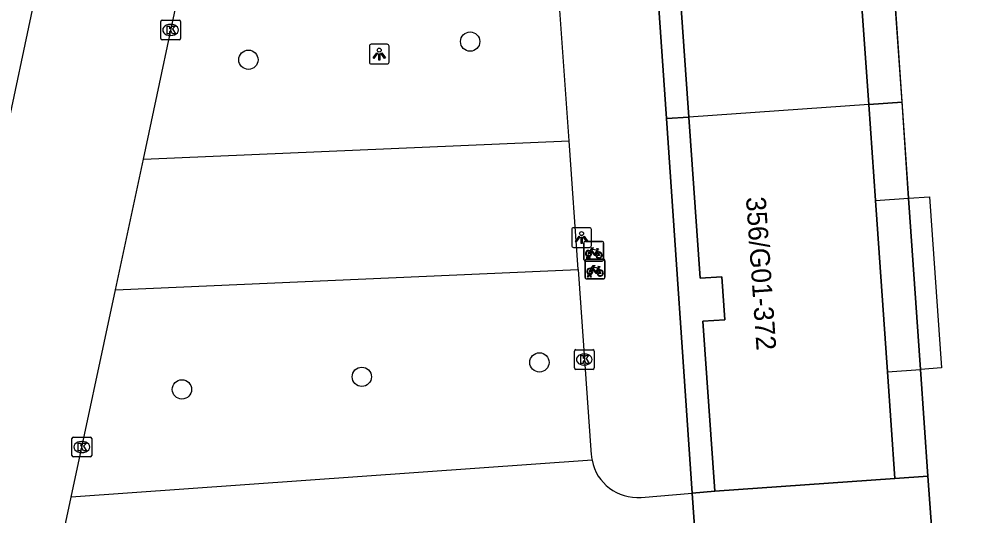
# Model space of a CAD drawing. Extents: x 161253 to 161848, y 384872 to 385383.
# Drawn here: x 161705.15 to 161752.96, y 385039.74 to 385064.9 of the extents above; entities that cross this region are included whole.
import ezdxf

# ---------------------------------------------------------------- set-up
doc = ezdxf.new("R2010")
doc.units = 0
for name, color, linetype in [('IMGEO_Boom', 7, 'Continuous'), ('IMGEO_Fietsenrek', 7, 'Continuous'), ('IMGEO_Kolk', 7, 'Continuous'), ('IMGEO_Lichtpunt', 7, 'Continuous'), ('IMGEO_Pand', 7, 'Continuous'), ('IMGEO_Pand_nummerreeks', 7, 'Continuous'), ('IMGEO_Pand_overbouw', 7, 'Continuous'), ('IMGEO_Rijbaan_lokaal_open', 7, 'Continuous'), ('IMGEO_Voetpad_open', 7, 'Continuous')]:
    doc.layers.add(name, color=color, linetype=linetype)

msp = doc.modelspace()

# ---------------------------------------------------------------- linework, layer by layer
at = {"layer": 'IMGEO_Boom'}
for centre in [(161728.021, 385063.749), (161716.786, 385062.828), (161731.533, 385047.481), (161722.532, 385046.752), (161713.416, 385046.112)]:
    msp.add_circle(centre, 0.489, dxfattribs=at)
at = {"layer": 'IMGEO_Fietsenrek'}
for p, q in [((161733.785, 385052.695), (161733.785, 385053.536)), ((161733.785, 385053.536), (161733.785, 385052.695)), ((161733.86, 385053.62), (161734.701, 385053.62)), ((161734.701, 385053.62), (161733.86, 385053.62)), ((161734.472, 385053.169), (161734.508, 385053.074)), ((161734.785, 385053.545), (161734.785, 385052.704)), ((161734.785, 385052.704), (161734.785, 385053.545)), ((161733.912, 385052.704), (161733.951, 385052.864)), ((161733.946, 385052.704), (161733.912, 385052.704)), ((161733.924, 385052.712), (161734.765, 385052.712)), ((161734.765, 385052.712), (161733.924, 385052.712)), ((161733.981, 385052.852), (161733.946, 385052.704)), ((161734.023, 385052.876), (161734.022, 385052.88)), ((161734.064, 385052.704), (161734.03, 385052.846)), ((161734.054, 385052.887), (161734.055, 385052.88)), ((161734.062, 385052.85), (161734.097, 385052.704)), ((161734.097, 385052.704), (161734.064, 385052.704)), ((161733.849, 385051.787), (161733.849, 385052.628)), ((161733.849, 385052.628), (161733.849, 385051.787)), ((161734.71, 385052.62), (161733.869, 385052.62)), ((161733.869, 385052.62), (161734.71, 385052.62)), ((161734.536, 385052.261), (161734.572, 385052.166)), ((161734.849, 385052.637), (161734.849, 385051.796)), ((161734.849, 385051.796), (161734.849, 385052.637)), ((161733.976, 385051.796), (161734.015, 385051.956)), ((161734.01, 385051.796), (161733.976, 385051.796)), ((161734.045, 385051.944), (161734.01, 385051.796)), ((161734.087, 385051.968), (161734.086, 385051.972)), ((161734.128, 385051.796), (161734.094, 385051.938)), ((161734.118, 385051.979), (161734.119, 385051.972)), ((161734.126, 385051.942), (161734.161, 385051.796)), ((161734.161, 385051.796), (161734.128, 385051.796)), ((161734.774, 385051.712), (161733.933, 385051.712)), ((161733.933, 385051.712), (161734.774, 385051.712))]:
    msp.add_line(p, q, dxfattribs=at)
for points in [[(161734.098, 385053.146), (161734.193, 385053.31), (161734.279, 385053.296), (161734.281, 385053.287), (161734.225, 385053.276), (161734.198, 385053.231), (161734.454, 385053.19)], [(161734.441, 385053.165), (161734.184, 385053.206), (161734.167, 385053.177), (161734.334, 385052.957), (161734.441, 385053.165)], [(161734.454, 385053.19), (161734.479, 385053.239), (161734.473, 385053.243), (161734.45, 385053.247), (161734.438, 385053.254), (161734.437, 385053.257), (161734.439, 385053.262), (161734.534, 385053.247), (161734.536, 385053.237), (161734.526, 385053.224), (161734.514, 385053.218), (161734.5, 385053.224), (161734.472, 385053.169)], [(161734.119, 385053.094), (161734.067, 385053.004), (161734.027, 385052.979), (161734.028, 385053.026), (161734.083, 385053.12)], [(161734.394, 385052.902), (161734.344, 385052.902), (161734.153, 385053.153), (161734.134, 385053.121)], [(161734.489, 385053.067), (161734.459, 385053.144), (161734.35, 385052.926), (161734.393, 385052.926)], [(161734.423, 385052.926), (161734.543, 385052.925), (161734.499, 385053.039)], [(161734.519, 385053.046), (161734.574, 385052.901), (161734.424, 385052.901)], [(161734.183, 385052.186), (161734.131, 385052.096), (161734.091, 385052.071), (161734.092, 385052.118), (161734.147, 385052.212)], [(161734.162, 385052.238), (161734.257, 385052.402), (161734.343, 385052.388), (161734.345, 385052.379), (161734.289, 385052.368), (161734.262, 385052.323), (161734.518, 385052.282)], [(161734.458, 385051.994), (161734.408, 385051.994), (161734.217, 385052.245), (161734.198, 385052.213)], [(161734.505, 385052.257), (161734.248, 385052.298), (161734.231, 385052.269), (161734.398, 385052.049), (161734.505, 385052.257)], [(161734.553, 385052.159), (161734.523, 385052.236), (161734.414, 385052.018), (161734.457, 385052.018)], [(161734.518, 385052.282), (161734.543, 385052.331), (161734.537, 385052.335), (161734.514, 385052.339), (161734.502, 385052.346), (161734.501, 385052.349), (161734.503, 385052.354), (161734.598, 385052.339), (161734.6, 385052.329), (161734.59, 385052.316), (161734.578, 385052.31), (161734.564, 385052.316), (161734.536, 385052.261)], [(161734.487, 385052.018), (161734.607, 385052.017), (161734.563, 385052.131)], [(161734.583, 385052.138), (161734.638, 385051.993), (161734.488, 385051.993)]]:
    msp.add_lwpolyline(points, dxfattribs=at)
for centre, radius, start, end in [((161733.863, 385053.542), 0.0779, 92.4484, 184.2845), ((161733.863, 385053.542), 0.0779, 92.4484, 184.2845), ((161734.707, 385053.542), 0.0779, 2.4484, 94.2845), ((161734.707, 385053.542), 0.0779, 2.4484, 94.2845), ((161733.863, 385052.698), 0.0779, 182.4484, 274.2845), ((161733.863, 385052.698), 0.0779, 182.4484, 274.2845), ((161733.927, 385052.634), 0.0779, 92.4484, 184.2845), ((161733.927, 385052.634), 0.0779, 92.4484, 184.2845), ((161734.025, 385053.005), 0.159, 62.6766, 242.1369), ((161734.025, 385053.005), 0.129, 63.3192, 238.903), ((161734.005, 385052.876), 0.0499, 12.8025, 158.6934), ((161734.025, 385053.005), 0.159, 253.9967, 271.7867), ((161734.005, 385052.876), 0.0174, 12.8025, 163.4502), ((161734.025, 385053.005), 0.129, 253.415, 269.0204), ((161734.025, 385053.005), 0.129, 283.6043, 43.4302), ((161734.025, 385053.005), 0.159, 283.5766, 46.6042), ((161734.552, 385052.921), 0.159, 113.3408, 178.3217), ((161734.552, 385052.921), 0.159, 187.0065, 105.7708), ((161734.552, 385052.921), 0.129, 113.923, 177.9556), ((161734.552, 385052.921), 0.129, 188.6715, 104.5883), ((161734.707, 385052.698), 0.0779, 272.4484, 4.2845), ((161734.707, 385052.698), 0.0779, 272.4484, 4.2845), ((161734.771, 385052.634), 0.0779, 2.4484, 94.2845), ((161734.771, 385052.634), 0.0779, 2.4484, 94.2845), ((161734.089, 385052.097), 0.159, 62.6766, 242.1369), ((161734.089, 385052.097), 0.129, 63.3192, 238.903), ((161734.089, 385052.097), 0.159, 283.5766, 46.6042), ((161733.927, 385051.79), 0.0779, 182.4484, 274.2845), ((161733.927, 385051.79), 0.0779, 182.4484, 274.2845), ((161734.069, 385051.968), 0.0499, 12.8025, 158.6934), ((161734.089, 385052.097), 0.159, 253.9967, 271.7867), ((161734.069, 385051.968), 0.0174, 12.8025, 163.4502), ((161734.089, 385052.097), 0.129, 253.415, 269.0204), ((161734.089, 385052.097), 0.129, 283.6043, 43.4302), ((161734.616, 385052.013), 0.159, 113.3408, 178.3217), ((161734.616, 385052.013), 0.159, 187.0065, 105.7708), ((161734.616, 385052.013), 0.129, 113.923, 177.9556), ((161734.616, 385052.013), 0.129, 188.6715, 104.5883), ((161734.771, 385051.79), 0.0779, 272.4484, 4.2845), ((161734.771, 385051.79), 0.0779, 272.4484, 4.2845)]:
    msp.add_arc(centre, radius, start, end, dxfattribs=at)
at = {"layer": 'IMGEO_Kolk'}
for p, q in [((161712.34, 385063.914), (161712.34, 385064.766)), ((161712.415, 385064.84), (161713.267, 385064.84)), ((161713.341, 385064.766), (161713.341, 385063.914)), ((161712.828, 385064.62), (161712.853, 385064.62)), ((161713.267, 385063.84), (161712.415, 385063.84)), ((161712.851, 385064.06), (161712.826, 385064.06)), ((161733.305, 385047.201), (161733.305, 385048.053)), ((161733.38, 385048.127), (161734.232, 385048.127)), ((161734.306, 385048.053), (161734.306, 385047.201)), ((161733.793, 385047.907), (161733.818, 385047.907)), ((161734.232, 385047.127), (161733.38, 385047.127)), ((161733.816, 385047.347), (161733.791, 385047.347)), ((161707.84, 385042.764), (161707.84, 385043.616)), ((161707.915, 385043.69), (161708.767, 385043.69)), ((161708.841, 385043.616), (161708.841, 385042.764)), ((161708.328, 385043.47), (161708.353, 385043.47)), ((161708.767, 385042.69), (161707.915, 385042.69)), ((161708.351, 385042.91), (161708.326, 385042.91))]:
    msp.add_line(p, q, dxfattribs=at)
for points in [[(161712.34, 385063.914), (161712.34, 385064.766)], [(161712.415, 385064.84), (161713.267, 385064.84)], [(161713.341, 385064.766), (161713.341, 385063.914)], [(161712.661, 385064.54), (161712.784, 385064.54), (161712.784, 385064.389), (161712.914, 385064.54), (161713.078, 385064.54), (161712.932, 385064.389), (161713.085, 385064.14), (161712.933, 385064.14), (161712.848, 385064.304), (161712.784, 385064.237), (161712.784, 385064.14), (161712.661, 385064.14), (161712.661, 385064.54)], [(161713.267, 385063.84), (161712.415, 385063.84)], [(161733.305, 385047.201), (161733.305, 385048.053)], [(161733.38, 385048.127), (161734.232, 385048.127)], [(161734.306, 385048.053), (161734.306, 385047.201)], [(161733.626, 385047.827), (161733.749, 385047.827), (161733.749, 385047.676), (161733.879, 385047.827), (161734.043, 385047.827), (161733.897, 385047.676), (161734.05, 385047.427), (161733.898, 385047.427), (161733.813, 385047.591), (161733.749, 385047.524), (161733.749, 385047.427), (161733.626, 385047.427), (161733.626, 385047.827)], [(161734.232, 385047.127), (161733.38, 385047.127)], [(161707.84, 385042.764), (161707.84, 385043.616)], [(161707.915, 385043.69), (161708.767, 385043.69)], [(161708.841, 385043.616), (161708.841, 385042.764)], [(161708.161, 385043.39), (161708.284, 385043.39), (161708.284, 385043.239), (161708.414, 385043.39), (161708.578, 385043.39), (161708.432, 385043.239), (161708.585, 385042.99), (161708.433, 385042.99), (161708.348, 385043.154), (161708.284, 385043.087), (161708.284, 385042.99), (161708.161, 385042.99), (161708.161, 385043.39)], [(161708.767, 385042.69), (161707.915, 385042.69)]]:
    msp.add_lwpolyline(points, dxfattribs=at)
for centre, start, end in [((161712.417, 385064.764), 91.552, 178.448), ((161712.417, 385064.764), 91.552, 178.448), ((161713.265, 385064.764), 1.552, 88.448), ((161713.265, 385064.764), 1.552, 88.448), ((161712.417, 385063.916), 181.552, 268.448), ((161712.417, 385063.916), 181.552, 268.448), ((161713.265, 385063.916), 271.552, 358.448), ((161713.265, 385063.916), 271.552, 358.448), ((161733.382, 385048.051), 91.552, 178.448), ((161733.382, 385048.051), 91.552, 178.448), ((161734.23, 385048.051), 1.552, 88.448), ((161734.23, 385048.051), 1.552, 88.448), ((161733.382, 385047.203), 181.552, 268.448), ((161733.382, 385047.203), 181.552, 268.448), ((161734.23, 385047.203), 271.552, 358.448), ((161734.23, 385047.203), 271.552, 358.448), ((161707.917, 385043.614), 91.552, 178.448), ((161707.917, 385043.614), 91.552, 178.448), ((161708.765, 385043.614), 1.552, 88.448), ((161708.765, 385043.614), 1.552, 88.448), ((161707.917, 385042.766), 181.552, 268.448), ((161707.917, 385042.766), 181.552, 268.448), ((161708.765, 385042.766), 271.552, 358.448), ((161708.765, 385042.766), 271.552, 358.448)]:
    msp.add_arc(centre, 0.0765, start, end, dxfattribs=at)
for centre, major_axis, ratio, start_param, end_param in [((161712.827, 385064.34), (-0.387, 0.002), 0.722429, 4.712389, 7.853982), ((161712.852, 385064.34), (-0.39, 0.002), 0.717154, 1.570796, 4.712389), ((161733.792, 385047.627), (-0.387, 0.002), 0.722429, 4.712389, 7.853982), ((161733.817, 385047.627), (-0.39, 0.002), 0.717154, 1.570796, 4.712389), ((161708.327, 385043.19), (-0.387, 0.002), 0.722429, 4.712389, 7.853982), ((161708.352, 385043.19), (-0.39, 0.002), 0.717154, 1.570796, 4.712389)]:
    msp.add_ellipse(centre, major_axis=major_axis, ratio=ratio, start_param=start_param, end_param=end_param, dxfattribs=at)
at = {"layer": 'IMGEO_Lichtpunt'}
for p, q in [((161722.915, 385063.52), (161722.915, 385062.713)), ((161722.915, 385063.52), (161722.915, 385062.713)), ((161723.817, 385063.615), (161723.009, 385063.615)), ((161723.817, 385063.615), (161723.009, 385063.615)), ((161723.911, 385062.713), (161723.911, 385063.52)), ((161723.911, 385062.713), (161723.911, 385063.52)), ((161723.009, 385062.619), (161723.817, 385062.619)), ((161723.009, 385062.619), (161723.817, 385062.619)), ((161733.169, 385054.217), (161733.169, 385053.41)), ((161733.169, 385054.217), (161733.169, 385053.41)), ((161734.071, 385054.312), (161733.263, 385054.312)), ((161734.071, 385054.312), (161733.263, 385054.312)), ((161734.165, 385053.41), (161734.165, 385054.217)), ((161734.165, 385053.41), (161734.165, 385054.217)), ((161733.263, 385053.316), (161734.071, 385053.316)), ((161733.263, 385053.316), (161734.071, 385053.316))]:
    msp.add_line(p, q, dxfattribs=at)
for points in [[(161723.289, 385063.184), (161723.328, 385063.156), (161723.14, 385062.894), (161723.102, 385062.921), (161723.289, 385063.184)], [(161723.391, 385063.136), (161723.438, 385063.136), (161723.438, 385062.814), (161723.391, 385062.814), (161723.391, 385063.136)], [(161723.501, 385063.156), (161723.539, 385063.183), (161723.726, 385062.921), (161723.687, 385062.893), (161723.501, 385063.156)], [(161733.543, 385053.881), (161733.582, 385053.853), (161733.394, 385053.591), (161733.356, 385053.618), (161733.543, 385053.881)], [(161733.645, 385053.833), (161733.692, 385053.833), (161733.692, 385053.511), (161733.645, 385053.511), (161733.645, 385053.833)], [(161733.755, 385053.853), (161733.793, 385053.88), (161733.98, 385053.618), (161733.941, 385053.59), (161733.755, 385053.853)]]:
    msp.add_lwpolyline(points, dxfattribs=at)
for centre in [(161723.414, 385063.318), (161733.668, 385054.015)]:
    msp.add_circle(centre, 0.0994, dxfattribs=at)
for centre, start, end in [((161723.009, 385063.52), 90, 180), ((161723.009, 385063.52), 90, 180), ((161723.817, 385063.52), 0, 90), ((161723.817, 385063.52), 0, 90), ((161723.009, 385062.713), 180, 270), ((161723.009, 385062.713), 180, 270), ((161723.817, 385062.713), 270, 0), ((161723.817, 385062.713), 270, 360), ((161733.263, 385054.217), 90, 180), ((161733.263, 385054.217), 90, 180), ((161734.071, 385054.217), 0, 90), ((161734.071, 385054.217), 0, 90), ((161733.263, 385053.41), 180, 270), ((161733.263, 385053.41), 180, 270), ((161734.071, 385053.41), 270, 0), ((161734.071, 385053.41), 270, 360)]:
    msp.add_arc(centre, 0.0946, start, end, dxfattribs=at)
at = {"layer": 'IMGEO_Pand'}
for points in [[(161737.87, 385078.421), (161738.443, 385070.205), (161739.46, 385070.276), (161739.606, 385068.174), (161738.531, 385068.099), (161739.101, 385059.923)], [(161748.22, 385060.558), (161747.874, 385065.514)], [(161748.22, 385060.558), (161739.101, 385059.923)], [(161748.559, 385055.688), (161748.22, 385060.558)], [(161739.101, 385059.923), (161739.671, 385051.745), (161740.776, 385051.823), (161740.928, 385049.648), (161739.813, 385049.57), (161740.414, 385040.955)], [(161749.165, 385047.009), (161748.559, 385055.688)], [(161749.543, 385041.591), (161749.165, 385047.009)], [(161740.414, 385040.955), (161749.543, 385041.591)]]:
    msp.add_lwpolyline(points, dxfattribs=at)
at = {"layer": 'IMGEO_Pand_overbouw'}
for points in [[(161748.97, 385074.332), (161748.637, 385079.171), (161746.929, 385079.053), (161747.267, 385074.213), (161747.874, 385065.514), (161748.22, 385060.558), (161749.908, 385060.676), (161749.568, 385065.633)], [(161739.46, 385070.276), (161738.443, 385070.205), (161737.87, 385078.421), (161736.69, 385078.339), (161737.968, 385059.844), (161739.101, 385059.923), (161738.531, 385068.099), (161739.606, 385068.174)], [(161750.243, 385055.806), (161749.908, 385060.676), (161748.22, 385060.558), (161748.559, 385055.688), (161749.165, 385047.009), (161749.543, 385041.591), (161751.212, 385041.71), (161750.84, 385047.126)], [(161740.776, 385051.823), (161739.671, 385051.745), (161739.101, 385059.923), (161737.968, 385059.844), (161739.279, 385040.858), (161740.414, 385040.955), (161739.813, 385049.57), (161740.928, 385049.648)], [(161752.563, 385037.102), (161751.565, 385037.026), (161751.525, 385037.552), (161751.212, 385041.71), (161749.543, 385041.591), (161740.414, 385040.955), (161739.279, 385040.858), (161739.564, 385036.724), (161739.938, 385031.316), (161740.196, 385031.334), (161740.116, 385032.512), (161748.302, 385033.074), (161748.382, 385031.895), (161751.933, 385032.139), (161751.957, 385031.79), (161752.955, 385031.859), (161752.929, 385032.208)]]:
    msp.add_lwpolyline(points, close=True, dxfattribs=at)
at = {"layer": 'IMGEO_Rijbaan_lokaal_open'}
for points in [[(161711.46, 385057.779), (161713.621, 385067.908)], [(161704.242, 385057.766), (161706.154, 385066.816)], [(161749.568, 385065.633), (161750.243, 385055.806)], [(161711.46, 385057.779), (161733.036, 385058.72)], [(161733.497, 385052.19), (161733.036, 385058.72)], [(161710.048, 385051.158), (161711.46, 385057.779)], [(161750.243, 385055.806), (161751.304, 385055.88), (161751.91, 385047.201), (161750.84, 385047.126)], [(161750.243, 385055.806), (161750.84, 385047.126)], [(161710.048, 385051.158), (161733.497, 385052.19)], [(161707.807, 385040.656), (161710.048, 385051.158)], [(161750.84, 385047.126), (161751.212, 385041.71)], [(161734.198, 385042.52), (161707.807, 385040.656)], [(161751.212, 385041.71), (161749.543, 385041.591)], [(161751.212, 385041.71), (161751.525, 385037.552)], [(161736.683, 385040.636), (161739.279, 385040.858)], [(161739.279, 385040.858), (161740.414, 385040.955)], [(161739.564, 385036.724), (161739.279, 385040.858)], [(161705.595, 385030.288), (161707.807, 385040.656)]]:
    msp.add_lwpolyline(points, dxfattribs=at)
msp.add_arc((161736.497, 385042.972), 2.343, 191.1184, 274.5465, dxfattribs=at)
at = {"layer": 'IMGEO_Voetpad_open'}
for points in [[(161737.968, 385059.844), (161736.69, 385078.339)], [(161733.036, 385058.72), (161732.316, 385068.912)], [(161739.101, 385059.923), (161737.968, 385059.844)], [(161739.279, 385040.858), (161737.968, 385059.844)], [(161748.559, 385055.688), (161750.243, 385055.806)], [(161733.497, 385052.19), (161734.161, 385042.799)], [(161749.165, 385047.009), (161750.84, 385047.126)]]:
    msp.add_lwpolyline(points, dxfattribs=at)
msp.add_arc((161736.954, 385043.027), 2.802, 184.676, 190.4326, dxfattribs=at)

# ---------------------------------------------------------------- texts
at = {"layer": 'IMGEO_Pand_nummerreeks'}
msp.add_text('356/G01-372', height=1, rotation=273.9976, dxfattribs=at).set_placement((161741.998, 385055.85))

doc.saveas('drawing.dxf')
